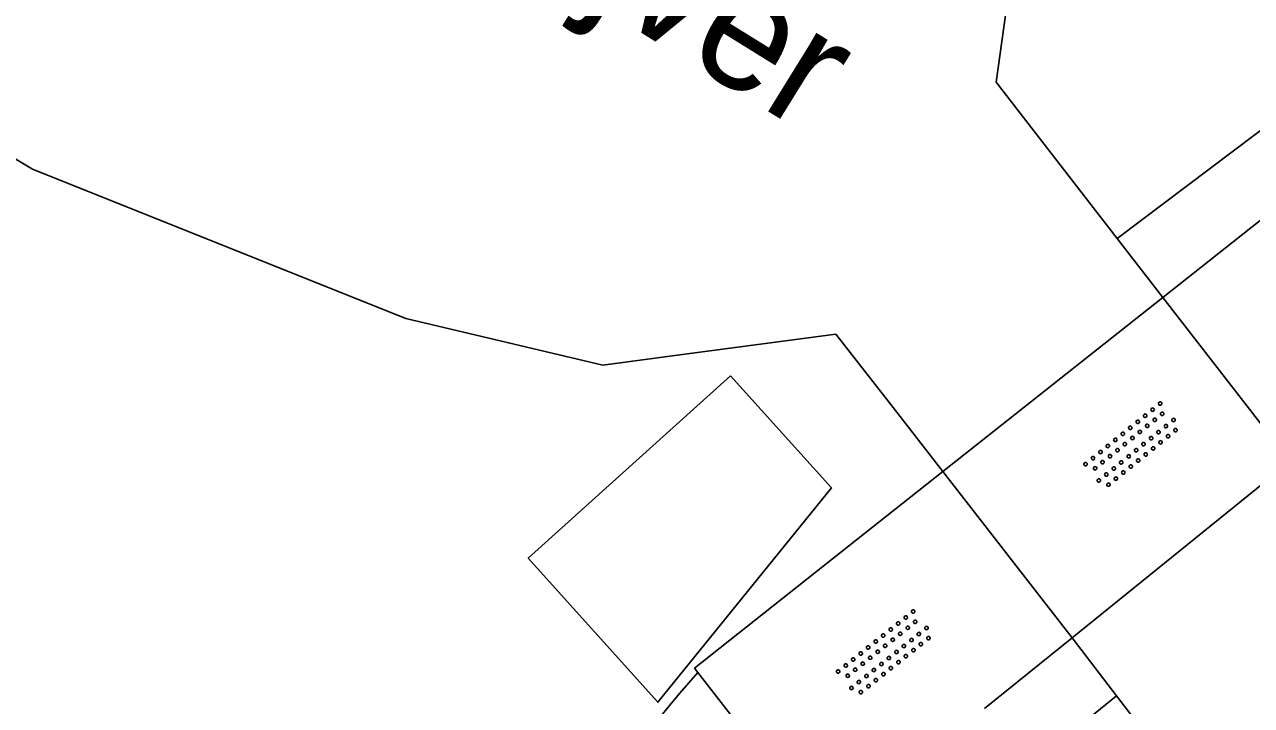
# Model space of a CAD drawing. Extents: x 131000 to 133013, y 393000 to 396501.
# Drawn here: x 131404.27 to 131429.82, y 395233.43 to 395247.6 of the extents above; entities that cross this region are included whole.
import ezdxf

# ---------------------------------------------------------------- set-up
doc = ezdxf.new("R2010")
doc.units = 0
for name, color, linetype in [('gg-anno-naam water', 7, 'Continuous'), ('gg-bbg-luifel en loopbrug', 7, 'Continuous'), ('gg-knt-verharding', 7, 'Continuous'), ('gg-kntw-beschoeiing', 7, 'Continuous'), ('gg-kwrk-kunstwerk niveau 01', 7, 'Continuous'), ('gt-grn-groengrens', 7, 'Continuous'), ('gt-symb-overige verharding', 7, 'Continuous')]:
    doc.layers.add(name, color=color, linetype=linetype)

# ---------------------------------------------------------------- blocks, each defined once
blk = doc.blocks.new('gt0-OVH')
at = {"layer": 'gt-symb-overige verharding'}
for points in [[(-0.972, 0.298), (-0.967, 0.308), (-0.965, 0.319), (-0.966, 0.33), (-0.971, 0.34), (-0.978, 0.348), (-0.988, 0.353), (-0.999, 0.355), (-1.01, 0.354), (-1.02, 0.349), (-1.028, 0.342), (-1.033, 0.332), (-1.035, 0.321), (-1.034, 0.31), (-1.029, 0.3), (-1.022, 0.292), (-1.012, 0.287), (-1.001, 0.285), (-0.99, 0.286), (-0.98, 0.291)], [(-0.772, 0.298), (-0.767, 0.308), (-0.765, 0.319), (-0.766, 0.33), (-0.771, 0.34), (-0.778, 0.348), (-0.788, 0.353), (-0.799, 0.355), (-0.81, 0.354), (-0.82, 0.349), (-0.828, 0.342), (-0.833, 0.332), (-0.835, 0.321), (-0.834, 0.31), (-0.829, 0.3), (-0.822, 0.292), (-0.812, 0.287), (-0.801, 0.285), (-0.79, 0.286), (-0.78, 0.291)], [(-0.572, 0.298), (-0.567, 0.308), (-0.565, 0.319), (-0.566, 0.33), (-0.571, 0.34), (-0.578, 0.348), (-0.588, 0.353), (-0.599, 0.355), (-0.61, 0.354), (-0.62, 0.349), (-0.628, 0.342), (-0.633, 0.332), (-0.635, 0.321), (-0.634, 0.31), (-0.629, 0.3), (-0.622, 0.292), (-0.612, 0.287), (-0.601, 0.285), (-0.59, 0.286), (-0.58, 0.291)], [(-0.372, 0.298), (-0.367, 0.308), (-0.365, 0.319), (-0.366, 0.33), (-0.371, 0.34), (-0.378, 0.348), (-0.388, 0.353), (-0.399, 0.355), (-0.41, 0.354), (-0.42, 0.349), (-0.428, 0.342), (-0.433, 0.332), (-0.435, 0.321), (-0.434, 0.31), (-0.429, 0.3), (-0.422, 0.292), (-0.412, 0.287), (-0.401, 0.285), (-0.39, 0.286), (-0.38, 0.291)], [(-0.172, 0.298), (-0.167, 0.308), (-0.165, 0.319), (-0.166, 0.33), (-0.171, 0.34), (-0.178, 0.348), (-0.188, 0.353), (-0.199, 0.355), (-0.21, 0.354), (-0.22, 0.349), (-0.228, 0.342), (-0.233, 0.332), (-0.235, 0.321), (-0.234, 0.31), (-0.229, 0.3), (-0.222, 0.292), (-0.212, 0.287), (-0.201, 0.285), (-0.19, 0.286), (-0.18, 0.291)], [(0.028, 0.298), (0.033, 0.308), (0.035, 0.319), (0.034, 0.33), (0.029, 0.34), (0.022, 0.348), (0.012, 0.353), (0.001, 0.355), (-0.01, 0.354), (-0.02, 0.349), (-0.028, 0.342), (-0.033, 0.332), (-0.035, 0.321), (-0.034, 0.31), (-0.029, 0.3), (-0.022, 0.292), (-0.012, 0.287), (-0.001, 0.285), (0.01, 0.286), (0.02, 0.291)], [(0.228, 0.298), (0.233, 0.308), (0.235, 0.319), (0.234, 0.33), (0.229, 0.34), (0.222, 0.348), (0.212, 0.353), (0.201, 0.355), (0.19, 0.354), (0.18, 0.349), (0.172, 0.342), (0.167, 0.332), (0.165, 0.321), (0.166, 0.31), (0.171, 0.3), (0.178, 0.292), (0.188, 0.287), (0.199, 0.285), (0.21, 0.286), (0.22, 0.291)], [(0.428, 0.298), (0.433, 0.308), (0.435, 0.319), (0.434, 0.33), (0.429, 0.34), (0.422, 0.348), (0.412, 0.353), (0.401, 0.355), (0.39, 0.354), (0.38, 0.349), (0.372, 0.342), (0.367, 0.332), (0.365, 0.321), (0.366, 0.31), (0.371, 0.3), (0.378, 0.292), (0.388, 0.287), (0.399, 0.285), (0.41, 0.286), (0.42, 0.291)], [(0.628, 0.298), (0.633, 0.308), (0.635, 0.319), (0.634, 0.33), (0.629, 0.34), (0.622, 0.348), (0.612, 0.353), (0.601, 0.355), (0.59, 0.354), (0.58, 0.349), (0.572, 0.342), (0.567, 0.332), (0.565, 0.321), (0.566, 0.31), (0.571, 0.3), (0.578, 0.292), (0.588, 0.287), (0.599, 0.285), (0.61, 0.286), (0.62, 0.291)], [(0.828, 0.298), (0.833, 0.308), (0.835, 0.319), (0.834, 0.33), (0.829, 0.34), (0.822, 0.348), (0.812, 0.353), (0.801, 0.355), (0.79, 0.354), (0.78, 0.349), (0.772, 0.342), (0.767, 0.332), (0.765, 0.321), (0.766, 0.31), (0.771, 0.3), (0.778, 0.292), (0.788, 0.287), (0.799, 0.285), (0.81, 0.286), (0.82, 0.291)], [(1.028, 0.298), (1.033, 0.308), (1.035, 0.319), (1.034, 0.33), (1.029, 0.34), (1.022, 0.348), (1.012, 0.353), (1.001, 0.355), (0.99, 0.354), (0.98, 0.349), (0.972, 0.342), (0.967, 0.332), (0.965, 0.321), (0.966, 0.31), (0.971, 0.3), (0.978, 0.292), (0.988, 0.287), (0.999, 0.285), (1.01, 0.286), (1.02, 0.291)], [(-0.872, 0.106), (-0.867, 0.116), (-0.865, 0.126), (-0.866, 0.137), (-0.871, 0.147), (-0.878, 0.156), (-0.888, 0.161), (-0.899, 0.163), (-0.91, 0.162), (-0.92, 0.157), (-0.928, 0.15), (-0.933, 0.14), (-0.935, 0.129), (-0.934, 0.118), (-0.929, 0.108), (-0.922, 0.1), (-0.912, 0.095), (-0.901, 0.092), (-0.89, 0.094), (-0.88, 0.098)], [(-0.672, 0.106), (-0.667, 0.116), (-0.665, 0.126), (-0.666, 0.137), (-0.671, 0.147), (-0.678, 0.156), (-0.688, 0.161), (-0.699, 0.163), (-0.71, 0.162), (-0.72, 0.157), (-0.728, 0.15), (-0.733, 0.14), (-0.735, 0.129), (-0.734, 0.118), (-0.729, 0.108), (-0.722, 0.1), (-0.712, 0.095), (-0.701, 0.092), (-0.69, 0.094), (-0.68, 0.098)], [(-0.472, 0.106), (-0.467, 0.116), (-0.465, 0.126), (-0.466, 0.137), (-0.471, 0.147), (-0.478, 0.156), (-0.488, 0.161), (-0.499, 0.163), (-0.51, 0.162), (-0.52, 0.157), (-0.528, 0.15), (-0.533, 0.14), (-0.535, 0.129), (-0.534, 0.118), (-0.529, 0.108), (-0.522, 0.1), (-0.512, 0.095), (-0.501, 0.092), (-0.49, 0.094), (-0.48, 0.098)], [(-0.272, 0.106), (-0.267, 0.116), (-0.265, 0.126), (-0.266, 0.137), (-0.271, 0.147), (-0.278, 0.156), (-0.288, 0.161), (-0.299, 0.163), (-0.31, 0.162), (-0.32, 0.157), (-0.328, 0.15), (-0.333, 0.14), (-0.335, 0.129), (-0.334, 0.118), (-0.329, 0.108), (-0.322, 0.1), (-0.312, 0.095), (-0.301, 0.092), (-0.29, 0.094), (-0.28, 0.098)], [(-0.072, 0.106), (-0.067, 0.116), (-0.065, 0.126), (-0.066, 0.137), (-0.071, 0.147), (-0.078, 0.156), (-0.088, 0.161), (-0.099, 0.163), (-0.11, 0.162), (-0.12, 0.157), (-0.128, 0.15), (-0.133, 0.14), (-0.135, 0.129), (-0.134, 0.118), (-0.129, 0.108), (-0.122, 0.1), (-0.112, 0.095), (-0.101, 0.092), (-0.09, 0.094), (-0.08, 0.098)], [(0.128, 0.106), (0.133, 0.116), (0.135, 0.126), (0.134, 0.137), (0.129, 0.147), (0.122, 0.156), (0.112, 0.161), (0.101, 0.163), (0.09, 0.162), (0.08, 0.157), (0.072, 0.15), (0.067, 0.14), (0.065, 0.129), (0.066, 0.118), (0.071, 0.108), (0.078, 0.1), (0.088, 0.095), (0.099, 0.092), (0.11, 0.094), (0.12, 0.098)], [(0.328, 0.106), (0.333, 0.116), (0.335, 0.126), (0.334, 0.137), (0.329, 0.147), (0.322, 0.156), (0.312, 0.161), (0.301, 0.163), (0.29, 0.162), (0.28, 0.157), (0.272, 0.15), (0.267, 0.14), (0.265, 0.129), (0.266, 0.118), (0.271, 0.108), (0.278, 0.1), (0.288, 0.095), (0.299, 0.092), (0.31, 0.094), (0.32, 0.098)], [(0.528, 0.106), (0.533, 0.116), (0.535, 0.126), (0.534, 0.137), (0.529, 0.147), (0.522, 0.156), (0.512, 0.161), (0.501, 0.163), (0.49, 0.162), (0.48, 0.157), (0.472, 0.15), (0.467, 0.14), (0.465, 0.129), (0.466, 0.118), (0.471, 0.108), (0.478, 0.1), (0.488, 0.095), (0.499, 0.092), (0.51, 0.094), (0.52, 0.098)], [(0.728, 0.106), (0.733, 0.116), (0.735, 0.126), (0.734, 0.137), (0.729, 0.147), (0.722, 0.156), (0.712, 0.161), (0.701, 0.163), (0.69, 0.162), (0.68, 0.157), (0.672, 0.15), (0.667, 0.14), (0.665, 0.129), (0.666, 0.118), (0.671, 0.108), (0.678, 0.1), (0.688, 0.095), (0.699, 0.092), (0.71, 0.094), (0.72, 0.098)], [(0.928, 0.106), (0.933, 0.116), (0.935, 0.126), (0.934, 0.137), (0.929, 0.147), (0.922, 0.156), (0.912, 0.161), (0.901, 0.163), (0.89, 0.162), (0.88, 0.157), (0.872, 0.15), (0.867, 0.14), (0.865, 0.129), (0.866, 0.118), (0.871, 0.108), (0.878, 0.1), (0.888, 0.095), (0.899, 0.092), (0.91, 0.094), (0.92, 0.098)], [(-0.972, -0.142), (-0.967, -0.132), (-0.965, -0.121), (-0.966, -0.11), (-0.971, -0.1), (-0.978, -0.092), (-0.988, -0.087), (-0.999, -0.085), (-1.01, -0.086), (-1.02, -0.091), (-1.028, -0.098), (-1.033, -0.108), (-1.035, -0.119), (-1.034, -0.13), (-1.029, -0.14), (-1.022, -0.148), (-1.012, -0.153), (-1.001, -0.155), (-0.99, -0.154), (-0.98, -0.149)], [(-0.772, -0.142), (-0.767, -0.132), (-0.765, -0.121), (-0.766, -0.11), (-0.771, -0.1), (-0.778, -0.092), (-0.788, -0.087), (-0.799, -0.085), (-0.81, -0.086), (-0.82, -0.091), (-0.828, -0.098), (-0.833, -0.108), (-0.835, -0.119), (-0.834, -0.13), (-0.829, -0.14), (-0.822, -0.148), (-0.812, -0.153), (-0.801, -0.155), (-0.79, -0.154), (-0.78, -0.149)], [(-0.572, -0.142), (-0.567, -0.132), (-0.565, -0.121), (-0.566, -0.11), (-0.571, -0.1), (-0.578, -0.092), (-0.588, -0.087), (-0.599, -0.085), (-0.61, -0.086), (-0.62, -0.091), (-0.628, -0.098), (-0.633, -0.108), (-0.635, -0.119), (-0.634, -0.13), (-0.629, -0.14), (-0.622, -0.148), (-0.612, -0.153), (-0.601, -0.155), (-0.59, -0.154), (-0.58, -0.149)], [(-0.372, -0.142), (-0.367, -0.132), (-0.365, -0.121), (-0.366, -0.11), (-0.371, -0.1), (-0.378, -0.092), (-0.388, -0.087), (-0.399, -0.085), (-0.41, -0.086), (-0.42, -0.091), (-0.428, -0.098), (-0.433, -0.108), (-0.435, -0.119), (-0.434, -0.13), (-0.429, -0.14), (-0.422, -0.148), (-0.412, -0.153), (-0.401, -0.155), (-0.39, -0.154), (-0.38, -0.149)], [(-0.172, -0.142), (-0.167, -0.132), (-0.165, -0.121), (-0.166, -0.11), (-0.171, -0.1), (-0.178, -0.092), (-0.188, -0.087), (-0.199, -0.085), (-0.21, -0.086), (-0.22, -0.091), (-0.228, -0.098), (-0.233, -0.108), (-0.235, -0.119), (-0.234, -0.13), (-0.229, -0.14), (-0.222, -0.148), (-0.212, -0.153), (-0.201, -0.155), (-0.19, -0.154), (-0.18, -0.149)], [(0.028, -0.142), (0.033, -0.132), (0.035, -0.121), (0.034, -0.11), (0.029, -0.1), (0.022, -0.092), (0.012, -0.087), (0.001, -0.085), (-0.01, -0.086), (-0.02, -0.091), (-0.028, -0.098), (-0.033, -0.108), (-0.035, -0.119), (-0.034, -0.13), (-0.029, -0.14), (-0.022, -0.148), (-0.012, -0.153), (-0.001, -0.155), (0.01, -0.154), (0.02, -0.149)], [(0.228, -0.142), (0.233, -0.132), (0.235, -0.121), (0.234, -0.11), (0.229, -0.1), (0.222, -0.092), (0.212, -0.087), (0.201, -0.085), (0.19, -0.086), (0.18, -0.091), (0.172, -0.098), (0.167, -0.108), (0.165, -0.119), (0.166, -0.13), (0.171, -0.14), (0.178, -0.148), (0.188, -0.153), (0.199, -0.155), (0.21, -0.154), (0.22, -0.149)], [(0.428, -0.142), (0.433, -0.132), (0.435, -0.121), (0.434, -0.11), (0.429, -0.1), (0.422, -0.092), (0.412, -0.087), (0.401, -0.085), (0.39, -0.086), (0.38, -0.091), (0.372, -0.098), (0.367, -0.108), (0.365, -0.119), (0.366, -0.13), (0.371, -0.14), (0.378, -0.148), (0.388, -0.153), (0.399, -0.155), (0.41, -0.154), (0.42, -0.149)], [(0.628, -0.142), (0.633, -0.132), (0.635, -0.121), (0.634, -0.11), (0.629, -0.1), (0.622, -0.092), (0.612, -0.087), (0.601, -0.085), (0.59, -0.086), (0.58, -0.091), (0.572, -0.098), (0.567, -0.108), (0.565, -0.119), (0.566, -0.13), (0.571, -0.14), (0.578, -0.148), (0.588, -0.153), (0.599, -0.155), (0.61, -0.154), (0.62, -0.149)], [(0.828, -0.142), (0.833, -0.132), (0.835, -0.121), (0.834, -0.11), (0.829, -0.1), (0.822, -0.092), (0.812, -0.087), (0.801, -0.085), (0.79, -0.086), (0.78, -0.091), (0.772, -0.098), (0.767, -0.108), (0.765, -0.119), (0.766, -0.13), (0.771, -0.14), (0.778, -0.148), (0.788, -0.153), (0.799, -0.155), (0.81, -0.154), (0.82, -0.149)], [(1.028, -0.142), (1.033, -0.132), (1.035, -0.121), (1.034, -0.11), (1.029, -0.1), (1.022, -0.092), (1.012, -0.087), (1.001, -0.085), (0.99, -0.086), (0.98, -0.091), (0.972, -0.098), (0.967, -0.108), (0.965, -0.119), (0.966, -0.13), (0.971, -0.14), (0.978, -0.148), (0.988, -0.153), (0.999, -0.155), (1.01, -0.154), (1.02, -0.149)], [(-0.872, -0.334), (-0.867, -0.324), (-0.865, -0.314), (-0.866, -0.303), (-0.871, -0.293), (-0.878, -0.284), (-0.888, -0.279), (-0.899, -0.277), (-0.91, -0.278), (-0.92, -0.283), (-0.928, -0.29), (-0.933, -0.3), (-0.935, -0.311), (-0.934, -0.322), (-0.929, -0.332), (-0.922, -0.34), (-0.912, -0.345), (-0.901, -0.348), (-0.89, -0.346), (-0.88, -0.342)], [(-0.672, -0.334), (-0.667, -0.324), (-0.665, -0.314), (-0.666, -0.303), (-0.671, -0.293), (-0.678, -0.284), (-0.688, -0.279), (-0.699, -0.277), (-0.71, -0.278), (-0.72, -0.283), (-0.728, -0.29), (-0.733, -0.3), (-0.735, -0.311), (-0.734, -0.322), (-0.729, -0.332), (-0.722, -0.34), (-0.712, -0.345), (-0.701, -0.348), (-0.69, -0.346), (-0.68, -0.342)], [(-0.472, -0.334), (-0.467, -0.324), (-0.465, -0.314), (-0.466, -0.303), (-0.471, -0.293), (-0.478, -0.284), (-0.488, -0.279), (-0.499, -0.277), (-0.51, -0.278), (-0.52, -0.283), (-0.528, -0.29), (-0.533, -0.3), (-0.535, -0.311), (-0.534, -0.322), (-0.529, -0.332), (-0.522, -0.34), (-0.512, -0.345), (-0.501, -0.348), (-0.49, -0.346), (-0.48, -0.342)], [(-0.272, -0.334), (-0.267, -0.324), (-0.265, -0.314), (-0.266, -0.303), (-0.271, -0.293), (-0.278, -0.284), (-0.288, -0.279), (-0.299, -0.277), (-0.31, -0.278), (-0.32, -0.283), (-0.328, -0.29), (-0.333, -0.3), (-0.335, -0.311), (-0.334, -0.322), (-0.329, -0.332), (-0.322, -0.34), (-0.312, -0.345), (-0.301, -0.348), (-0.29, -0.346), (-0.28, -0.342)], [(-0.072, -0.334), (-0.067, -0.324), (-0.065, -0.314), (-0.066, -0.303), (-0.071, -0.293), (-0.078, -0.284), (-0.088, -0.279), (-0.099, -0.277), (-0.11, -0.278), (-0.12, -0.283), (-0.128, -0.29), (-0.133, -0.3), (-0.135, -0.311), (-0.134, -0.322), (-0.129, -0.332), (-0.122, -0.34), (-0.112, -0.345), (-0.101, -0.348), (-0.09, -0.346), (-0.08, -0.342)], [(0.128, -0.334), (0.133, -0.324), (0.135, -0.314), (0.134, -0.303), (0.129, -0.293), (0.122, -0.284), (0.112, -0.279), (0.101, -0.277), (0.09, -0.278), (0.08, -0.283), (0.072, -0.29), (0.067, -0.3), (0.065, -0.311), (0.066, -0.322), (0.071, -0.332), (0.078, -0.34), (0.088, -0.345), (0.099, -0.348), (0.11, -0.346), (0.12, -0.342)], [(0.328, -0.334), (0.333, -0.324), (0.335, -0.314), (0.334, -0.303), (0.329, -0.293), (0.322, -0.284), (0.312, -0.279), (0.301, -0.277), (0.29, -0.278), (0.28, -0.283), (0.272, -0.29), (0.267, -0.3), (0.265, -0.311), (0.266, -0.322), (0.271, -0.332), (0.278, -0.34), (0.288, -0.345), (0.299, -0.348), (0.31, -0.346), (0.32, -0.342)], [(0.528, -0.334), (0.533, -0.324), (0.535, -0.314), (0.534, -0.303), (0.529, -0.293), (0.522, -0.284), (0.512, -0.279), (0.501, -0.277), (0.49, -0.278), (0.48, -0.283), (0.472, -0.29), (0.467, -0.3), (0.465, -0.311), (0.466, -0.322), (0.471, -0.332), (0.478, -0.34), (0.488, -0.345), (0.499, -0.348), (0.51, -0.346), (0.52, -0.342)], [(0.728, -0.334), (0.733, -0.324), (0.735, -0.314), (0.734, -0.303), (0.729, -0.293), (0.722, -0.284), (0.712, -0.279), (0.701, -0.277), (0.69, -0.278), (0.68, -0.283), (0.672, -0.29), (0.667, -0.3), (0.665, -0.311), (0.666, -0.322), (0.671, -0.332), (0.678, -0.34), (0.688, -0.345), (0.699, -0.348), (0.71, -0.346), (0.72, -0.342)], [(0.928, -0.334), (0.933, -0.324), (0.935, -0.314), (0.934, -0.303), (0.929, -0.293), (0.922, -0.284), (0.912, -0.279), (0.901, -0.277), (0.89, -0.278), (0.88, -0.283), (0.872, -0.29), (0.867, -0.3), (0.865, -0.311), (0.866, -0.322), (0.871, -0.332), (0.878, -0.34), (0.888, -0.345), (0.899, -0.348), (0.91, -0.346), (0.92, -0.342)]]:
    blk.add_lwpolyline(points, close=True, dxfattribs=at)

msp = doc.modelspace()

# ---------------------------------------------------------------- linework, layer by layer
at = {"layer": 'gg-bbg-luifel en loopbrug'}
msp.add_lwpolyline([(131418.974, 395240.29), (131421.075, 395237.957), (131417.461, 395233.494), (131414.759, 395236.494), (131418.974, 395240.29)], dxfattribs=at)
at = {"layer": 'gg-knt-verharding'}
msp.add_arc((131436.448, 395217.917), 24.33, 138.2614, 159.639, dxfattribs=at)
at = {"layer": 'gg-kntw-beschoeiing'}
for p, q in [((131427.029, 395243.146), (131427.978, 395241.922)), ((131427.978, 395241.922), (131430.629, 395238.504)), ((131423.397, 395238.299), (131422.359, 395239.629)), ((131426.087, 395234.837), (131423.397, 395238.299)), ((131427.015, 395233.626), (131426.087, 395234.837))]:
    msp.add_line(p, q, dxfattribs=at)
for points in [[(131404.433, 395244.588), (131393.889, 395250.941), (131377.642, 395260.352), (131374.888, 395262.145), (131370.583, 395265.598)], [(131422.272, 395254.485), (131425.146, 395250.989), (131424.504, 395246.403), (131427.029, 395243.146)], [(131417.92, 395240.725), (131416.315, 395240.51), (131412.212, 395241.484), (131404.433, 395244.588)], [(131422.359, 395239.629), (131421.166, 395241.159), (131417.92, 395240.725)], [(131427.856, 395229.094), (131427.998, 395232.344), (131427.015, 395233.626)]]:
    msp.add_lwpolyline(points, dxfattribs=at)
at = {"layer": 'gg-kwrk-kunstwerk niveau 01'}
for p, q in [((131427.978, 395241.922), (131430.476, 395243.897)), ((131423.397, 395238.299), (131427.978, 395241.922)), ((131420.93, 395236.347), (131423.397, 395238.299)), ((131430.629, 395238.504), (131426.087, 395234.837)), ((131418.222, 395234.205), (131420.93, 395236.347)), ((131426.087, 395234.837), (131424.261, 395233.36)), ((131418.293, 395234.114), (131418.222, 395234.205)), ((131418.972, 395233.237), (131418.293, 395234.114))]:
    msp.add_line(p, q, dxfattribs=at)
at = {"layer": 'gt-grn-groengrens'}
for p, q in [((131427.029, 395243.146), (131430.492, 395245.759)), ((131427.015, 395233.626), (131425.134, 395232.113))]:
    msp.add_line(p, q, dxfattribs=at)

# ---------------------------------------------------------------- block references
at = {"layer": 'gt-symb-overige verharding'}
for p, rotation in [((131427.347, 395238.832), 39.07161457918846), ((131422.198, 395234.508), 38.62400398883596)]:
    msp.add_blockref('gt0-OVH', p, dxfattribs=dict(at, rotation=rotation))

# ---------------------------------------------------------------- texts
at = {"layer": 'gg-anno-naam water'}
msp.add_text('Loenensebeekvijver', height=2.5, rotation=328.2312, dxfattribs=at).set_placement((131395.226, 395260.985))

doc.saveas('drawing.dxf')
